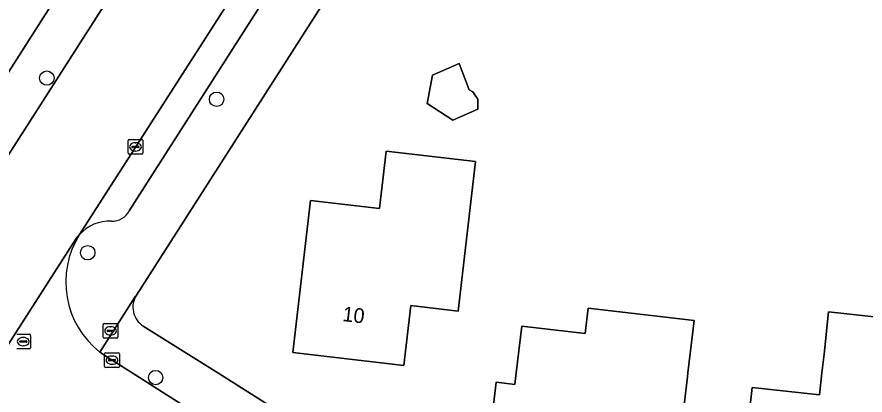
# Model space of a CAD drawing. Extents: x 162396 to 163643, y 386452 to 387406.
# Drawn here: x 162776.3 to 162834, y 386748.5 to 386774.2 of the extents above; entities that cross this region are included whole.
import ezdxf

# ---------------------------------------------------------------- set-up
doc = ezdxf.new("R2010")
doc.units = 0
for name, color, linetype in [('IMGEO_Boom', 7, 'Continuous'), ('IMGEO_Brandkraan', 7, 'Continuous'), ('IMGEO_Erf', 7, 'Continuous'), ('IMGEO_Kolk', 7, 'Continuous'), ('IMGEO_Pand', 7, 'Continuous'), ('IMGEO_Pand_nummerreeks', 7, 'Continuous'), ('IMGEO_Parkeervlak_open', 7, 'Continuous'), ('IMGEO_Rijbaan_lokaal_open', 7, 'Continuous'), ('IMGEO_Rioolput', 7, 'Continuous'), ('IMGEO_Voetpad_open', 7, 'Continuous')]:
    doc.layers.add(name, color=color, linetype=linetype)

msp = doc.modelspace()

# ---------------------------------------------------------------- linework, layer by layer
at = {"layer": 'IMGEO_Boom'}
for centre in [(162778.372, 386770.071), (162789.921, 386768.631), (162781.154, 386758.184), (162785.776, 386749.686)]:
    msp.add_circle(centre, 0.489, dxfattribs=at)
at = {"layer": 'IMGEO_Brandkraan'}
for p, q in [((162782.207, 386752.44), (162782.207, 386753.292)), ((162782.282, 386753.366), (162783.134, 386753.366)), ((162782.466, 386752.86), (162782.466, 386752.872)), ((162782.509, 386752.909), (162782.907, 386752.909)), ((162782.695, 386753.146), (162782.72, 386753.146)), ((162782.95, 386752.872), (162782.95, 386752.86)), ((162783.208, 386753.292), (162783.208, 386752.44)), ((162783.134, 386752.366), (162782.282, 386752.366)), ((162782.904, 386752.823), (162782.506, 386752.823)), ((162782.718, 386752.586), (162782.693, 386752.586))]:
    msp.add_line(p, q, dxfattribs=at)
for points in [[(162782.207, 386752.44), (162782.207, 386753.292)], [(162782.282, 386753.366), (162783.134, 386753.366)], [(162783.208, 386753.292), (162783.208, 386752.44)], [(162783.134, 386752.366), (162782.282, 386752.366)]]:
    msp.add_lwpolyline(points, dxfattribs=at)
for centre, radius, start, end in [((162782.284, 386753.29), 0.0765, 91.55205, 178.44795), ((162782.284, 386753.29), 0.0765, 91.55205, 178.44795), ((162782.506, 386752.869), 0.0403, 85.87752, 175.75265), ((162782.503, 386752.859), 0.0366, 178.93798, 274.71019), ((162782.907, 386752.866), 0.043, 264.86636, 352.45326), ((162782.911, 386752.871), 0.0386, 1.73085, 96.63898), ((162783.132, 386753.29), 0.0765, 1.55205, 88.44795), ((162783.132, 386753.29), 0.0765, 1.55205, 88.44795), ((162782.284, 386752.442), 0.0765, 181.55205, 268.44795), ((162782.284, 386752.442), 0.0765, 181.55205, 268.44795), ((162783.132, 386752.442), 0.0765, 271.55205, 358.44795), ((162783.132, 386752.442), 0.0765, 271.55205, 358.44795)]:
    msp.add_arc(centre, radius, start, end, dxfattribs=at)
for centre, major_axis, ratio, start_param, end_param in [((162782.694, 386752.866), (-0.387, 0.002), 0.722429, 4.712389, 7.853982), ((162782.719, 386752.866), (-0.39, 0.002), 0.717154, 1.570796, 4.712389)]:
    msp.add_ellipse(centre, major_axis=major_axis, ratio=ratio, start_param=start_param, end_param=end_param, dxfattribs=at)
at = {"layer": 'IMGEO_Erf'}
for points in [[(162752.41, 386790.056), (162742.09, 386773.927), (162740.835, 386762.022), (162740.814, 386761.668), (162740.824, 386761.313), (162740.866, 386760.961), (162740.939, 386760.614), (162741.043, 386760.275), (162741.177, 386759.946), (162741.339, 386759.631), (162741.53, 386759.332), (162741.746, 386759.05), (162741.986, 386758.789), (162742.249, 386758.551), (162742.532, 386758.337), (162742.833, 386758.149), (162743.149, 386757.989), (162743.479, 386757.858), (162743.819, 386757.757), (162744.167, 386757.686), (162744.332, 386757.664), (162766.009, 386755.197), (162802.507, 386812.457)], [(162912.129, 386756.249), (162869.085, 386783.465), (162860.954, 386788.148), (162853.712, 386791.497), (162844.55, 386794.823), (162815.673, 386804.14), (162784.464, 386755.3)], [(162784.935, 386753.194), (162789.995, 386750), (162795.943, 386746.246), (162800.923, 386743.431), (162807.171, 386740.595), (162809.276, 386739.81), (162887.231, 386716.025)]]:
    msp.add_lwpolyline(points, dxfattribs=at)
for points in [[(162805.996, 386767.204), (162804.244, 386768.35), (162804.611, 386770.283), (162806.412, 386771.058), (162807.094, 386769.273), (162807.347, 386769.143), (162807.692, 386768.647), (162807.686, 386767.964)], [(162806.35, 386754.215), (162803.136, 386754.586), (162802.665, 386750.511), (162795.107, 386751.385), (162796.303, 386761.735), (162800.997, 386761.193), (162801.448, 386765.094), (162807.526, 386764.391)], [(162821.361, 386744.761), (162817.252, 386745.249), (162817.354, 386746.114), (162815.837, 386746.294), (162815.528, 386743.687), (162808.365, 386744.537), (162808.938, 386749.367), (162810.208, 386749.217), (162810.301, 386750), (162810.679, 386753.193), (162814.991, 386752.681), (162815.198, 386754.42), (162822.406, 386753.564), (162821.983, 386750), (162821.951, 386749.727)], [(162838.302, 386750.511), (162838.246, 386750), (162837.996, 386747.728), (162837.45, 386742.757), (162834.043, 386743.131), (162833.501, 386738.198), (162825.263, 386739.102), (162825.809, 386744.073), (162826.351, 386749.005), (162830.938, 386748.501), (162831.102, 386750), (162831.243, 386751.286), (162831.558, 386754.158), (162838.618, 386753.383)]]:
    msp.add_lwpolyline(points, close=True, dxfattribs=at)
msp.add_arc((162785.745, 386754.481), 1.52, 147.39138, 237.82174, dxfattribs=at)
at = {"layer": 'IMGEO_Kolk'}
for p, q in [((162783.903, 386764.963), (162783.903, 386765.815)), ((162783.978, 386765.889), (162784.83, 386765.889)), ((162784.391, 386765.669), (162784.416, 386765.669)), ((162784.904, 386765.815), (162784.904, 386764.963)), ((162784.162, 386765.383), (162784.162, 386765.395)), ((162784.6, 386765.346), (162784.202, 386765.346)), ((162784.205, 386765.432), (162784.603, 386765.432)), ((162784.414, 386765.109), (162784.389, 386765.109)), ((162784.646, 386765.395), (162784.646, 386765.383)), ((162784.83, 386764.889), (162783.978, 386764.889)), ((162782.304, 386750.447), (162782.304, 386751.299)), ((162782.379, 386751.373), (162783.231, 386751.373)), ((162782.792, 386751.153), (162782.817, 386751.153)), ((162783.305, 386751.299), (162783.305, 386750.447)), ((162782.563, 386750.867), (162782.563, 386750.879)), ((162783.001, 386750.83), (162782.603, 386750.83)), ((162782.606, 386750.916), (162783.004, 386750.916)), ((162782.815, 386750.593), (162782.79, 386750.593)), ((162783.047, 386750.879), (162783.047, 386750.867)), ((162783.231, 386750.373), (162782.379, 386750.373))]:
    msp.add_line(p, q, dxfattribs=at)
for points in [[(162783.903, 386764.963), (162783.903, 386765.815)], [(162783.978, 386765.889), (162784.83, 386765.889)], [(162784.904, 386765.815), (162784.904, 386764.963)], [(162784.83, 386764.889), (162783.978, 386764.889)], [(162782.304, 386750.447), (162782.304, 386751.299)], [(162782.379, 386751.373), (162783.231, 386751.373)], [(162783.305, 386751.299), (162783.305, 386750.447)], [(162783.231, 386750.373), (162782.379, 386750.373)]]:
    msp.add_lwpolyline(points, dxfattribs=at)
for centre, radius, start, end in [((162783.98, 386765.813), 0.0765, 91.55205, 178.44795), ((162783.98, 386765.813), 0.0765, 91.55205, 178.44795), ((162784.828, 386765.813), 0.0765, 1.55205, 88.44795), ((162784.828, 386765.813), 0.0765, 1.55205, 88.44795), ((162783.98, 386764.965), 0.0765, 181.55205, 268.44795), ((162783.98, 386764.965), 0.0765, 181.55205, 268.44795), ((162784.202, 386765.392), 0.0403, 85.87752, 175.75265), ((162784.199, 386765.382), 0.0366, 178.93798, 274.71019), ((162784.603, 386765.389), 0.043, 264.86636, 352.45326), ((162784.607, 386765.394), 0.0386, 1.73085, 96.63898), ((162784.828, 386764.965), 0.0765, 271.55205, 358.44795), ((162784.828, 386764.965), 0.0765, 271.55205, 358.44795), ((162782.381, 386751.297), 0.0765, 91.55205, 178.44795), ((162782.381, 386751.297), 0.0765, 91.55205, 178.44795), ((162783.229, 386751.297), 0.0765, 1.55205, 88.44795), ((162783.229, 386751.297), 0.0765, 1.55205, 88.44795), ((162782.603, 386750.876), 0.0403, 85.87752, 175.75265), ((162782.6, 386750.866), 0.0366, 178.93798, 274.71019), ((162783.004, 386750.873), 0.043, 264.86636, 352.45326), ((162783.008, 386750.878), 0.0386, 1.73085, 96.63898), ((162782.381, 386750.449), 0.0765, 181.55205, 268.44795), ((162782.381, 386750.449), 0.0765, 181.55205, 268.44795), ((162783.229, 386750.449), 0.0765, 271.55205, 358.44795), ((162783.229, 386750.449), 0.0765, 271.55205, 358.44795)]:
    msp.add_arc(centre, radius, start, end, dxfattribs=at)
for centre, major_axis, ratio, start_param, end_param in [((162784.39, 386765.389), (-0.387, 0.002), 0.722429, 4.712389, 7.853982), ((162784.415, 386765.389), (-0.39, 0.002), 0.717154, 1.570796, 4.712389), ((162782.791, 386750.873), (-0.387, 0.002), 0.722429, 4.712389, 7.853982), ((162782.816, 386750.873), (-0.39, 0.002), 0.717154, 1.570796, 4.712389)]:
    msp.add_ellipse(centre, major_axis=major_axis, ratio=ratio, start_param=start_param, end_param=end_param, dxfattribs=at)
at = {"layer": 'IMGEO_Pand'}
for points in [[(162804.244, 386768.35), (162805.996, 386767.204), (162807.686, 386767.964), (162807.692, 386768.647), (162807.347, 386769.143), (162807.094, 386769.273), (162806.412, 386771.058), (162804.611, 386770.283)], [(162803.136, 386754.586), (162806.35, 386754.215), (162807.526, 386764.391), (162801.448, 386765.094), (162800.997, 386761.193), (162796.303, 386761.735), (162795.107, 386751.385), (162802.665, 386750.511)], [(162808.938, 386749.367), (162808.365, 386744.537), (162815.528, 386743.687), (162815.837, 386746.294), (162817.354, 386746.114), (162817.252, 386745.249), (162821.361, 386744.761), (162821.951, 386749.727), (162821.983, 386750), (162822.406, 386753.564), (162815.198, 386754.42), (162814.991, 386752.681), (162810.679, 386753.193), (162810.301, 386750), (162810.208, 386749.217)], [(162825.263, 386739.102), (162833.501, 386738.198), (162834.043, 386743.131), (162837.45, 386742.757), (162837.996, 386747.728), (162838.246, 386750), (162838.302, 386750.511), (162838.618, 386753.383), (162831.558, 386754.158), (162831.243, 386751.286), (162831.102, 386750), (162830.938, 386748.501), (162826.351, 386749.005), (162825.809, 386744.073)]]:
    msp.add_lwpolyline(points, close=True, dxfattribs=at)
at = {"layer": 'IMGEO_Parkeervlak_open'}
for points in [[(162809.431, 386804.415), (162780.603, 386759.42)], [(162783.978, 386761.029), (162809.308, 386800.697)]]:
    msp.add_lwpolyline(points, dxfattribs=at)
for centre, radius, start, end in [((162782.801, 386761.674), 1.343, 268.65379, 331.27393), ((162782.616, 386757.666), 2.67, 86.72491, 138.94239)]:
    msp.add_arc(centre, radius, start, end, dxfattribs=at)
at = {"layer": 'IMGEO_Rijbaan_lokaal_open'}
for points in [[(162820.766, 386835.256), (162768.682, 386753.831), (162766.226, 386750), (162764.605, 386747.471), (162755.937, 386733.921), (162751.779, 386727.044), (162747.378, 386718.341), (162745.663, 386714.324), (162741.907, 386703.446), (162740.68, 386699.903), (162730.769, 386670.321), (162730.673, 386670.035), (162728.857, 386664.611)], [(162726.599, 386636.073), (162727.35, 386638.325), (162728.125, 386640.647), (162729.554, 386644.862), (162730.39, 386647.436), (162731.37, 386650.353), (162732.546, 386653.782), (162733.829, 386657.575), (162736.244, 386664.738), (162736.362, 386665.025), (162737.942, 386669.81), (162739.403, 386674.014), (162747.82, 386699.195), (162752.818, 386713.374), (162756.44, 386721.247), (162760.497, 386728.254), (162767.447, 386739.091), (162769.561, 386742.426), (162771.413, 386745.192), (162780.364, 386759.153), (162780.603, 386759.42), (162809.431, 386804.415)], [(162780.603, 386759.42), (162780.364, 386759.153), (162771.413, 386745.192), (162772.596, 386746.501)], [(162885.432, 386713.389), (162867.077, 386719.017), (162863.426, 386720.121), (162851.256, 386723.803), (162847.632, 386724.899), (162836.03, 386728.409), (162832.38, 386729.513), (162820.57, 386733.086), (162816.968, 386734.216), (162807.535, 386737.268), (162804.196, 386738.713), (162800.806, 386740.18), (162799.553, 386740.722), (162791.551, 386745.306), (162784.174, 386750), (162782.452, 386751.096), (162782.216, 386751.254), (162781.987, 386751.424)]]:
    msp.add_lwpolyline(points, dxfattribs=at)
msp.add_arc((162785.687, 386756.182), 6.028, 147.50894, 232.13073, dxfattribs=at)
at = {"layer": 'IMGEO_Rioolput'}
for p, q in [((162776.34, 386752.634), (162777.192, 386752.634)), ((162776.753, 386752.414), (162776.778, 386752.414)), ((162777.266, 386752.56), (162777.266, 386751.708)), ((162776.524, 386752.128), (162776.524, 386752.14)), ((162776.962, 386752.091), (162776.564, 386752.091)), ((162776.567, 386752.177), (162776.965, 386752.177)), ((162776.776, 386751.854), (162776.751, 386751.854)), ((162777.008, 386752.14), (162777.008, 386752.128)), ((162777.192, 386751.634), (162776.34, 386751.634))]:
    msp.add_line(p, q, dxfattribs=at)
for points in [[(162776.34, 386752.634), (162777.192, 386752.634)], [(162777.266, 386752.56), (162777.266, 386751.708)], [(162777.192, 386751.634), (162776.34, 386751.634)]]:
    msp.add_lwpolyline(points, dxfattribs=at)
for centre, radius, start, end in [((162777.19, 386752.558), 0.0765, 1.55205, 88.44795), ((162777.19, 386752.558), 0.0765, 1.55205, 88.44795), ((162776.564, 386752.137), 0.0403, 85.87752, 175.75265), ((162776.561, 386752.127), 0.0366, 178.93798, 274.71019), ((162776.965, 386752.134), 0.043, 264.86636, 352.45326), ((162776.969, 386752.139), 0.0386, 1.73085, 96.63898), ((162777.19, 386751.71), 0.0765, 271.55205, 358.44795), ((162777.19, 386751.71), 0.0765, 271.55205, 358.44795)]:
    msp.add_arc(centre, radius, start, end, dxfattribs=at)
for centre, major_axis, ratio, start_param, end_param in [((162776.752, 386752.134), (-0.387, 0.002), 0.722429, 4.712389, 7.853982), ((162776.777, 386752.134), (-0.39, 0.002), 0.717154, 1.570796, 4.712389)]:
    msp.add_ellipse(centre, major_axis=major_axis, ratio=ratio, start_param=start_param, end_param=end_param, dxfattribs=at)
at = {"layer": 'IMGEO_Voetpad_open'}
for points in [[(162821.929, 386842.61), (162820.19, 386839.921), (162819.797, 386839.145), (162811.483, 386826.237), (162810.358, 386824.421), (162809.763, 386823.512), (162804.178, 386814.988), (162802.507, 386812.457), (162766.009, 386755.197), (162762.683, 386750), (162762.044, 386749.001), (162752.537, 386734.127), (162746.835, 386723.64), (162744.257, 386717.994), (162741.576, 386711.487), (162727.566, 386670.164), (162725.964, 386665.516), (162718.999, 386644.672), (162717.288, 386638.674), (162716.12, 386632.546), (162715.541, 386626.964), (162715.359, 386624.084), (162714.566, 386612.643)], [(162727.85, 386664.953), (162728.745, 386667.616), (162729.661, 386670.376), (162730.673, 386670.035), (162730.769, 386670.321), (162740.68, 386699.903), (162741.907, 386703.446), (162745.663, 386714.324), (162747.378, 386718.341), (162751.779, 386727.044), (162755.937, 386733.921), (162764.605, 386747.471), (162764.184, 386747.74), (162765.63, 386750), (162768.256, 386754.104), (162768.682, 386753.831), (162820.766, 386835.256)], [(162781.987, 386751.424), (162784.401, 386755.228), (162784.464, 386755.3), (162815.673, 386804.14)], [(162809.308, 386800.697), (162783.978, 386761.029)], [(162784.464, 386755.3), (162784.401, 386755.228), (162781.987, 386751.424), (162782.216, 386751.254), (162782.452, 386751.096), (162784.174, 386750), (162791.551, 386745.306), (162799.553, 386740.722), (162800.806, 386740.18), (162804.196, 386738.713), (162807.535, 386737.268), (162816.968, 386734.216), (162820.57, 386733.086), (162832.38, 386729.513), (162836.03, 386728.409), (162847.632, 386724.899), (162851.256, 386723.803), (162863.426, 386720.121), (162867.077, 386719.017), (162885.432, 386713.389)], [(162809.276, 386739.81), (162807.171, 386740.595), (162800.923, 386743.431), (162795.943, 386746.246), (162789.995, 386750), (162784.935, 386753.194)]]:
    msp.add_lwpolyline(points, dxfattribs=at)
for centre, radius, start, end in [((162782.801, 386761.674), 1.343, 268.65379, 331.27393), ((162782.616, 386757.666), 2.67, 86.72491, 138.94239), ((162785.687, 386756.182), 6.028, 147.50894, 232.13073), ((162785.745, 386754.481), 1.52, 147.39138, 237.82174)]:
    msp.add_arc(centre, radius, start, end, dxfattribs=at)

# ---------------------------------------------------------------- texts
at = {"layer": 'IMGEO_Pand_nummerreeks'}
msp.add_text('10', height=1, rotation=353.40367, dxfattribs=at).set_placement((162798.448, 386753.536))

doc.saveas('drawing.dxf')
